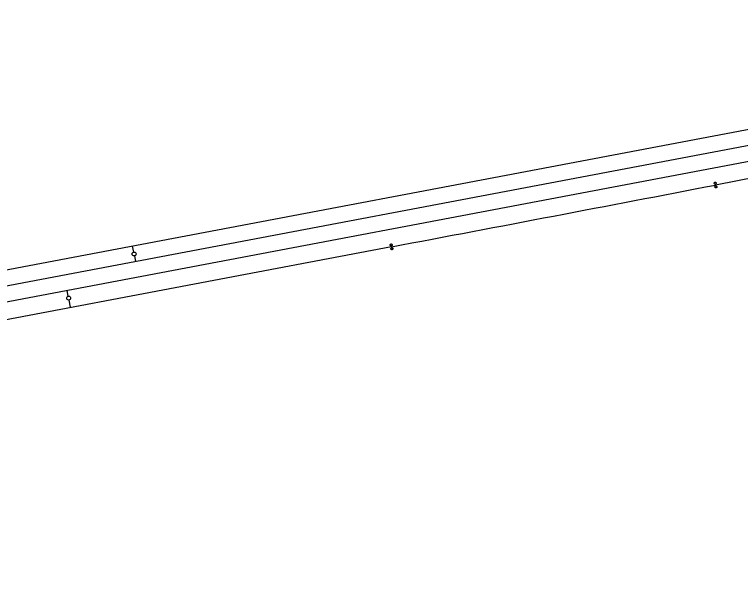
# Model space of a CAD drawing. Extents: x 6540402 to 6566579, y 5525343 to 5532423.
# Drawn here: x 6560585.9 to 6560772.9, y 5529196.3 to 5529347.1 of the extents above; entities that cross this region are included whole.
import ezdxf

# ---------------------------------------------------------------- set-up
doc = ezdxf.new("R2010")
doc.units = 0
for name, color, linetype in [('IR_ps_geometria', 7, 'Continuous'), ('TOR_PS_OPIS_T-ukresy', 7, 'Continuous'), ('TOR_PS_T-tory projektowane', 7, 'Continuous')]:
    doc.layers.add(name, color=color, linetype=linetype)

msp = doc.modelspace()

# ---------------------------------------------------------------- linework, layer by layer
at = {"layer": 'IR_ps_geometria'}
for points in [[(6560766.49, 5529303.13), (6560766.53, 5529302.88), (6560766.57, 5529302.89), (6560766.6, 5529302.89), (6560766.63, 5529302.88), (6560766.66, 5529302.87), (6560766.69, 5529302.86), (6560766.72, 5529302.84), (6560766.75, 5529302.82), (6560766.77, 5529302.8), (6560766.79, 5529302.77), (6560766.81, 5529302.75), (6560766.82, 5529302.71), (6560766.83, 5529302.68), (6560766.83, 5529302.65), (6560766.83, 5529302.62), (6560766.83, 5529302.59), (6560766.82, 5529302.55), (6560766.81, 5529302.52), (6560766.79, 5529302.5), (6560766.77, 5529302.47), (6560766.75, 5529302.45), (6560766.72, 5529302.43), (6560766.69, 5529302.41), (6560766.66, 5529302.4), (6560766.63, 5529302.39), (6560766.6, 5529302.39), (6560766.56, 5529302.39), (6560766.53, 5529302.39), (6560766.5, 5529302.4), (6560766.47, 5529302.41), (6560766.44, 5529302.43), (6560766.42, 5529302.45), (6560766.39, 5529302.47), (6560766.37, 5529302.5), (6560766.36, 5529302.53), (6560766.34, 5529302.56), (6560766.34, 5529302.59), (6560766.33, 5529302.62), (6560766.33, 5529302.65), (6560766.34, 5529302.69), (6560766.35, 5529302.72), (6560766.36, 5529302.75), (6560766.37, 5529302.78), (6560766.39, 5529302.8), (6560766.42, 5529302.83), (6560766.44, 5529302.84), (6560766.47, 5529302.86), (6560766.5, 5529302.87), (6560766.53, 5529302.88), (6560766.44, 5529303.37), (6560766.41, 5529303.37), (6560766.38, 5529303.37), (6560766.34, 5529303.37), (6560766.31, 5529303.38), (6560766.28, 5529303.39), (6560766.25, 5529303.41), (6560766.23, 5529303.43), (6560766.2, 5529303.45), (6560766.18, 5529303.48), (6560766.17, 5529303.51), (6560766.16, 5529303.54), (6560766.15, 5529303.57), (6560766.14, 5529303.6), (6560766.14, 5529303.64), (6560766.15, 5529303.67), (6560766.16, 5529303.7), (6560766.17, 5529303.73), (6560766.19, 5529303.76), (6560766.21, 5529303.78), (6560766.23, 5529303.81), (6560766.26, 5529303.83), (6560766.28, 5529303.84), (6560766.31, 5529303.86), (6560766.35, 5529303.86), (6560766.38, 5529303.87), (6560766.41, 5529303.87), (6560766.44, 5529303.86), (6560766.47, 5529303.85), (6560766.51, 5529303.84), (6560766.53, 5529303.83), (6560766.56, 5529303.8), (6560766.58, 5529303.78), (6560766.6, 5529303.76), (6560766.62, 5529303.73), (6560766.63, 5529303.7), (6560766.64, 5529303.67), (6560766.64, 5529303.63), (6560766.64, 5529303.6), (6560766.64, 5529303.57), (6560766.63, 5529303.54), (6560766.62, 5529303.51), (6560766.6, 5529303.48), (6560766.58, 5529303.45), (6560766.56, 5529303.43), (6560766.53, 5529303.41), (6560766.5, 5529303.39), (6560766.47, 5529303.38), (6560766.44, 5529303.37)], [(6560766.49, 5529303.13), (6560766.53, 5529302.88), (6560766.57, 5529302.89), (6560766.6, 5529302.89), (6560766.63, 5529302.88), (6560766.66, 5529302.87), (6560766.69, 5529302.86), (6560766.72, 5529302.84), (6560766.75, 5529302.82), (6560766.77, 5529302.8), (6560766.79, 5529302.77), (6560766.81, 5529302.75), (6560766.82, 5529302.71), (6560766.83, 5529302.68), (6560766.83, 5529302.65), (6560766.83, 5529302.62), (6560766.83, 5529302.59), (6560766.82, 5529302.55), (6560766.81, 5529302.52), (6560766.79, 5529302.5), (6560766.77, 5529302.47), (6560766.75, 5529302.45), (6560766.72, 5529302.43), (6560766.69, 5529302.41), (6560766.66, 5529302.4), (6560766.63, 5529302.39), (6560766.6, 5529302.39), (6560766.56, 5529302.39), (6560766.53, 5529302.39), (6560766.5, 5529302.4), (6560766.47, 5529302.41), (6560766.44, 5529302.43), (6560766.42, 5529302.45), (6560766.39, 5529302.47), (6560766.37, 5529302.5), (6560766.36, 5529302.53), (6560766.34, 5529302.56), (6560766.34, 5529302.59), (6560766.33, 5529302.62), (6560766.33, 5529302.65), (6560766.34, 5529302.69), (6560766.35, 5529302.72), (6560766.36, 5529302.75), (6560766.37, 5529302.78), (6560766.39, 5529302.8), (6560766.42, 5529302.83), (6560766.44, 5529302.84), (6560766.47, 5529302.86), (6560766.5, 5529302.87), (6560766.53, 5529302.88), (6560766.44, 5529303.37), (6560766.41, 5529303.37), (6560766.38, 5529303.37), (6560766.34, 5529303.37), (6560766.31, 5529303.38), (6560766.28, 5529303.39), (6560766.25, 5529303.41), (6560766.23, 5529303.43), (6560766.2, 5529303.45), (6560766.18, 5529303.48), (6560766.17, 5529303.51), (6560766.16, 5529303.54), (6560766.15, 5529303.57), (6560766.14, 5529303.6), (6560766.14, 5529303.64), (6560766.15, 5529303.67), (6560766.16, 5529303.7), (6560766.17, 5529303.73), (6560766.19, 5529303.76), (6560766.21, 5529303.78), (6560766.23, 5529303.81), (6560766.26, 5529303.83), (6560766.28, 5529303.84), (6560766.31, 5529303.86), (6560766.35, 5529303.86), (6560766.38, 5529303.87), (6560766.41, 5529303.87), (6560766.44, 5529303.86), (6560766.47, 5529303.85), (6560766.51, 5529303.84), (6560766.53, 5529303.83), (6560766.56, 5529303.8), (6560766.58, 5529303.78), (6560766.6, 5529303.76), (6560766.62, 5529303.73), (6560766.63, 5529303.7), (6560766.64, 5529303.67), (6560766.64, 5529303.63), (6560766.64, 5529303.6), (6560766.64, 5529303.57), (6560766.63, 5529303.54), (6560766.62, 5529303.51), (6560766.6, 5529303.48), (6560766.58, 5529303.45), (6560766.56, 5529303.43), (6560766.53, 5529303.41), (6560766.5, 5529303.39), (6560766.47, 5529303.38), (6560766.44, 5529303.37)], [(6560766.49, 5529303.13), (6560766.53, 5529302.88), (6560766.57, 5529302.89), (6560766.6, 5529302.89), (6560766.63, 5529302.88), (6560766.66, 5529302.87), (6560766.69, 5529302.86), (6560766.72, 5529302.84), (6560766.75, 5529302.82), (6560766.77, 5529302.8), (6560766.79, 5529302.77), (6560766.81, 5529302.75), (6560766.82, 5529302.71), (6560766.83, 5529302.68), (6560766.83, 5529302.65), (6560766.83, 5529302.62), (6560766.83, 5529302.59), (6560766.82, 5529302.55), (6560766.81, 5529302.52), (6560766.79, 5529302.5), (6560766.77, 5529302.47), (6560766.75, 5529302.45), (6560766.72, 5529302.43), (6560766.69, 5529302.41), (6560766.66, 5529302.4), (6560766.63, 5529302.39), (6560766.6, 5529302.39), (6560766.56, 5529302.39), (6560766.53, 5529302.39), (6560766.5, 5529302.4), (6560766.47, 5529302.41), (6560766.44, 5529302.43), (6560766.42, 5529302.45), (6560766.39, 5529302.47), (6560766.37, 5529302.5), (6560766.36, 5529302.53), (6560766.34, 5529302.56), (6560766.34, 5529302.59), (6560766.33, 5529302.62), (6560766.33, 5529302.65), (6560766.34, 5529302.69), (6560766.35, 5529302.72), (6560766.36, 5529302.75), (6560766.37, 5529302.78), (6560766.39, 5529302.8), (6560766.42, 5529302.83), (6560766.44, 5529302.84), (6560766.47, 5529302.86), (6560766.5, 5529302.87), (6560766.53, 5529302.88), (6560766.44, 5529303.37), (6560766.41, 5529303.37), (6560766.38, 5529303.37), (6560766.34, 5529303.37), (6560766.31, 5529303.38), (6560766.28, 5529303.39), (6560766.25, 5529303.41), (6560766.23, 5529303.43), (6560766.2, 5529303.45), (6560766.18, 5529303.48), (6560766.17, 5529303.51), (6560766.16, 5529303.54), (6560766.15, 5529303.57), (6560766.14, 5529303.6), (6560766.14, 5529303.64), (6560766.15, 5529303.67), (6560766.16, 5529303.7), (6560766.17, 5529303.73), (6560766.19, 5529303.76), (6560766.21, 5529303.78), (6560766.23, 5529303.81), (6560766.26, 5529303.83), (6560766.28, 5529303.84), (6560766.31, 5529303.86), (6560766.35, 5529303.86), (6560766.38, 5529303.87), (6560766.41, 5529303.87), (6560766.44, 5529303.86), (6560766.47, 5529303.85), (6560766.51, 5529303.84), (6560766.53, 5529303.83), (6560766.56, 5529303.8), (6560766.58, 5529303.78), (6560766.6, 5529303.76), (6560766.62, 5529303.73), (6560766.63, 5529303.7), (6560766.64, 5529303.67), (6560766.64, 5529303.63), (6560766.64, 5529303.6), (6560766.64, 5529303.57), (6560766.63, 5529303.54), (6560766.62, 5529303.51), (6560766.6, 5529303.48), (6560766.58, 5529303.45), (6560766.56, 5529303.43), (6560766.53, 5529303.41), (6560766.5, 5529303.39), (6560766.47, 5529303.38), (6560766.44, 5529303.37)], [(6560766.49, 5529303.13), (6560766.53, 5529302.88), (6560766.57, 5529302.89), (6560766.6, 5529302.89), (6560766.63, 5529302.88), (6560766.66, 5529302.87), (6560766.69, 5529302.86), (6560766.72, 5529302.84), (6560766.75, 5529302.82), (6560766.77, 5529302.8), (6560766.79, 5529302.77), (6560766.81, 5529302.75), (6560766.82, 5529302.71), (6560766.83, 5529302.68), (6560766.83, 5529302.65), (6560766.83, 5529302.62), (6560766.83, 5529302.59), (6560766.82, 5529302.55), (6560766.81, 5529302.52), (6560766.79, 5529302.5), (6560766.77, 5529302.47), (6560766.75, 5529302.45), (6560766.72, 5529302.43), (6560766.69, 5529302.41), (6560766.66, 5529302.4), (6560766.63, 5529302.39), (6560766.6, 5529302.39), (6560766.56, 5529302.39), (6560766.53, 5529302.39), (6560766.5, 5529302.4), (6560766.47, 5529302.41), (6560766.44, 5529302.43), (6560766.42, 5529302.45), (6560766.39, 5529302.47), (6560766.37, 5529302.5), (6560766.36, 5529302.53), (6560766.34, 5529302.56), (6560766.34, 5529302.59), (6560766.33, 5529302.62), (6560766.33, 5529302.65), (6560766.34, 5529302.69), (6560766.35, 5529302.72), (6560766.36, 5529302.75), (6560766.37, 5529302.78), (6560766.39, 5529302.8), (6560766.42, 5529302.83), (6560766.44, 5529302.84), (6560766.47, 5529302.86), (6560766.5, 5529302.87), (6560766.53, 5529302.88), (6560766.44, 5529303.37), (6560766.41, 5529303.37), (6560766.38, 5529303.37), (6560766.34, 5529303.37), (6560766.31, 5529303.38), (6560766.28, 5529303.39), (6560766.25, 5529303.41), (6560766.23, 5529303.43), (6560766.2, 5529303.45), (6560766.18, 5529303.48), (6560766.17, 5529303.51), (6560766.16, 5529303.54), (6560766.15, 5529303.57), (6560766.14, 5529303.6), (6560766.14, 5529303.64), (6560766.15, 5529303.67), (6560766.16, 5529303.7), (6560766.17, 5529303.73), (6560766.19, 5529303.76), (6560766.21, 5529303.78), (6560766.23, 5529303.81), (6560766.26, 5529303.83), (6560766.28, 5529303.84), (6560766.31, 5529303.86), (6560766.35, 5529303.86), (6560766.38, 5529303.87), (6560766.41, 5529303.87), (6560766.44, 5529303.86), (6560766.47, 5529303.85), (6560766.51, 5529303.84), (6560766.53, 5529303.83), (6560766.56, 5529303.8), (6560766.58, 5529303.78), (6560766.6, 5529303.76), (6560766.62, 5529303.73), (6560766.63, 5529303.7), (6560766.64, 5529303.67), (6560766.64, 5529303.63), (6560766.64, 5529303.6), (6560766.64, 5529303.57), (6560766.63, 5529303.54), (6560766.62, 5529303.51), (6560766.6, 5529303.48), (6560766.58, 5529303.45), (6560766.56, 5529303.43), (6560766.53, 5529303.41), (6560766.5, 5529303.39), (6560766.47, 5529303.38), (6560766.44, 5529303.37)], [(6560683, 5529287.19), (6560683.04, 5529286.94), (6560683.07, 5529286.95), (6560683.11, 5529286.95), (6560683.14, 5529286.94), (6560683.17, 5529286.93), (6560683.2, 5529286.92), (6560683.23, 5529286.9), (6560683.26, 5529286.88), (6560683.28, 5529286.86), (6560683.3, 5529286.84), (6560683.31, 5529286.81), (6560683.33, 5529286.78), (6560683.33, 5529286.74), (6560683.34, 5529286.71), (6560683.34, 5529286.68), (6560683.33, 5529286.65), (6560683.32, 5529286.62), (6560683.31, 5529286.59), (6560683.3, 5529286.56), (6560683.28, 5529286.53), (6560683.25, 5529286.51), (6560683.23, 5529286.49), (6560683.2, 5529286.47), (6560683.17, 5529286.46), (6560683.14, 5529286.45), (6560683.1, 5529286.45), (6560683.07, 5529286.45), (6560683.04, 5529286.45), (6560683.01, 5529286.46), (6560682.98, 5529286.47), (6560682.95, 5529286.49), (6560682.92, 5529286.51), (6560682.9, 5529286.54), (6560682.88, 5529286.56), (6560682.86, 5529286.59), (6560682.85, 5529286.62), (6560682.84, 5529286.65), (6560682.84, 5529286.68), (6560682.84, 5529286.72), (6560682.84, 5529286.75), (6560682.85, 5529286.78), (6560682.87, 5529286.81), (6560682.88, 5529286.84), (6560682.9, 5529286.86), (6560682.93, 5529286.89), (6560682.95, 5529286.91), (6560682.98, 5529286.92), (6560683.01, 5529286.94), (6560683.04, 5529286.94), (6560682.95, 5529287.44), (6560682.92, 5529287.43), (6560682.88, 5529287.43), (6560682.85, 5529287.44), (6560682.82, 5529287.44), (6560682.79, 5529287.46), (6560682.76, 5529287.47), (6560682.74, 5529287.49), (6560682.71, 5529287.52), (6560682.69, 5529287.54), (6560682.68, 5529287.57), (6560682.67, 5529287.6), (6560682.66, 5529287.63), (6560682.65, 5529287.67), (6560682.65, 5529287.7), (6560682.66, 5529287.73), (6560682.67, 5529287.76), (6560682.68, 5529287.79), (6560682.7, 5529287.82), (6560682.72, 5529287.85), (6560682.74, 5529287.87), (6560682.77, 5529287.89), (6560682.79, 5529287.91), (6560682.82, 5529287.92), (6560682.86, 5529287.93), (6560682.89, 5529287.93), (6560682.92, 5529287.93), (6560682.95, 5529287.93), (6560682.99, 5529287.92), (6560683.02, 5529287.9), (6560683.04, 5529287.89), (6560683.07, 5529287.87), (6560683.09, 5529287.84), (6560683.11, 5529287.82), (6560683.13, 5529287.79), (6560683.14, 5529287.76), (6560683.15, 5529287.73), (6560683.15, 5529287.69), (6560683.15, 5529287.66), (6560683.15, 5529287.63), (6560683.14, 5529287.6), (6560683.13, 5529287.57), (6560683.11, 5529287.54), (6560683.09, 5529287.51), (6560683.07, 5529287.49), (6560683.04, 5529287.47), (6560683.01, 5529287.46), (6560682.98, 5529287.44), (6560682.95, 5529287.44)], [(6560683, 5529287.19), (6560683.04, 5529286.94), (6560683.07, 5529286.95), (6560683.11, 5529286.95), (6560683.14, 5529286.94), (6560683.17, 5529286.93), (6560683.2, 5529286.92), (6560683.23, 5529286.9), (6560683.26, 5529286.88), (6560683.28, 5529286.86), (6560683.3, 5529286.84), (6560683.31, 5529286.81), (6560683.33, 5529286.78), (6560683.33, 5529286.74), (6560683.34, 5529286.71), (6560683.34, 5529286.68), (6560683.33, 5529286.65), (6560683.32, 5529286.62), (6560683.31, 5529286.59), (6560683.3, 5529286.56), (6560683.28, 5529286.53), (6560683.25, 5529286.51), (6560683.23, 5529286.49), (6560683.2, 5529286.47), (6560683.17, 5529286.46), (6560683.14, 5529286.45), (6560683.1, 5529286.45), (6560683.07, 5529286.45), (6560683.04, 5529286.45), (6560683.01, 5529286.46), (6560682.98, 5529286.47), (6560682.95, 5529286.49), (6560682.92, 5529286.51), (6560682.9, 5529286.54), (6560682.88, 5529286.56), (6560682.86, 5529286.59), (6560682.85, 5529286.62), (6560682.84, 5529286.65), (6560682.84, 5529286.68), (6560682.84, 5529286.72), (6560682.84, 5529286.75), (6560682.85, 5529286.78), (6560682.87, 5529286.81), (6560682.88, 5529286.84), (6560682.9, 5529286.86), (6560682.93, 5529286.89), (6560682.95, 5529286.91), (6560682.98, 5529286.92), (6560683.01, 5529286.94), (6560683.04, 5529286.94), (6560682.95, 5529287.44), (6560682.92, 5529287.43), (6560682.88, 5529287.43), (6560682.85, 5529287.44), (6560682.82, 5529287.44), (6560682.79, 5529287.46), (6560682.76, 5529287.47), (6560682.74, 5529287.49), (6560682.71, 5529287.52), (6560682.69, 5529287.54), (6560682.68, 5529287.57), (6560682.67, 5529287.6), (6560682.66, 5529287.63), (6560682.65, 5529287.67), (6560682.65, 5529287.7), (6560682.66, 5529287.73), (6560682.67, 5529287.76), (6560682.68, 5529287.79), (6560682.7, 5529287.82), (6560682.72, 5529287.85), (6560682.74, 5529287.87), (6560682.77, 5529287.89), (6560682.79, 5529287.91), (6560682.82, 5529287.92), (6560682.86, 5529287.93), (6560682.89, 5529287.93), (6560682.92, 5529287.93), (6560682.95, 5529287.93), (6560682.99, 5529287.92), (6560683.02, 5529287.9), (6560683.04, 5529287.89), (6560683.07, 5529287.87), (6560683.09, 5529287.84), (6560683.11, 5529287.82), (6560683.13, 5529287.79), (6560683.14, 5529287.76), (6560683.15, 5529287.73), (6560683.15, 5529287.69), (6560683.15, 5529287.66), (6560683.15, 5529287.63), (6560683.14, 5529287.6), (6560683.13, 5529287.57), (6560683.11, 5529287.54), (6560683.09, 5529287.51), (6560683.07, 5529287.49), (6560683.04, 5529287.47), (6560683.01, 5529287.46), (6560682.98, 5529287.44), (6560682.95, 5529287.44)], [(6560683, 5529287.19), (6560683.04, 5529286.94), (6560683.07, 5529286.95), (6560683.11, 5529286.95), (6560683.14, 5529286.94), (6560683.17, 5529286.93), (6560683.2, 5529286.92), (6560683.23, 5529286.9), (6560683.26, 5529286.88), (6560683.28, 5529286.86), (6560683.3, 5529286.84), (6560683.31, 5529286.81), (6560683.33, 5529286.78), (6560683.33, 5529286.74), (6560683.34, 5529286.71), (6560683.34, 5529286.68), (6560683.33, 5529286.65), (6560683.32, 5529286.62), (6560683.31, 5529286.59), (6560683.3, 5529286.56), (6560683.28, 5529286.53), (6560683.25, 5529286.51), (6560683.23, 5529286.49), (6560683.2, 5529286.47), (6560683.17, 5529286.46), (6560683.14, 5529286.45), (6560683.1, 5529286.45), (6560683.07, 5529286.45), (6560683.04, 5529286.45), (6560683.01, 5529286.46), (6560682.98, 5529286.47), (6560682.95, 5529286.49), (6560682.92, 5529286.51), (6560682.9, 5529286.54), (6560682.88, 5529286.56), (6560682.86, 5529286.59), (6560682.85, 5529286.62), (6560682.84, 5529286.65), (6560682.84, 5529286.68), (6560682.84, 5529286.72), (6560682.84, 5529286.75), (6560682.85, 5529286.78), (6560682.87, 5529286.81), (6560682.88, 5529286.84), (6560682.9, 5529286.86), (6560682.93, 5529286.89), (6560682.95, 5529286.91), (6560682.98, 5529286.92), (6560683.01, 5529286.94), (6560683.04, 5529286.94), (6560682.95, 5529287.44), (6560682.92, 5529287.43), (6560682.88, 5529287.43), (6560682.85, 5529287.44), (6560682.82, 5529287.44), (6560682.79, 5529287.46), (6560682.76, 5529287.47), (6560682.74, 5529287.49), (6560682.71, 5529287.52), (6560682.69, 5529287.54), (6560682.68, 5529287.57), (6560682.67, 5529287.6), (6560682.66, 5529287.63), (6560682.65, 5529287.67), (6560682.65, 5529287.7), (6560682.66, 5529287.73), (6560682.67, 5529287.76), (6560682.68, 5529287.79), (6560682.7, 5529287.82), (6560682.72, 5529287.85), (6560682.74, 5529287.87), (6560682.77, 5529287.89), (6560682.79, 5529287.91), (6560682.82, 5529287.92), (6560682.86, 5529287.93), (6560682.89, 5529287.93), (6560682.92, 5529287.93), (6560682.95, 5529287.93), (6560682.99, 5529287.92), (6560683.02, 5529287.9), (6560683.04, 5529287.89), (6560683.07, 5529287.87), (6560683.09, 5529287.84), (6560683.11, 5529287.82), (6560683.13, 5529287.79), (6560683.14, 5529287.76), (6560683.15, 5529287.73), (6560683.15, 5529287.69), (6560683.15, 5529287.66), (6560683.15, 5529287.63), (6560683.14, 5529287.6), (6560683.13, 5529287.57), (6560683.11, 5529287.54), (6560683.09, 5529287.51), (6560683.07, 5529287.49), (6560683.04, 5529287.47), (6560683.01, 5529287.46), (6560682.98, 5529287.44), (6560682.95, 5529287.44)], [(6560683, 5529287.19), (6560683.04, 5529286.94), (6560683.07, 5529286.95), (6560683.11, 5529286.95), (6560683.14, 5529286.94), (6560683.17, 5529286.93), (6560683.2, 5529286.92), (6560683.23, 5529286.9), (6560683.26, 5529286.88), (6560683.28, 5529286.86), (6560683.3, 5529286.84), (6560683.31, 5529286.81), (6560683.33, 5529286.78), (6560683.33, 5529286.74), (6560683.34, 5529286.71), (6560683.34, 5529286.68), (6560683.33, 5529286.65), (6560683.32, 5529286.62), (6560683.31, 5529286.59), (6560683.3, 5529286.56), (6560683.28, 5529286.53), (6560683.25, 5529286.51), (6560683.23, 5529286.49), (6560683.2, 5529286.47), (6560683.17, 5529286.46), (6560683.14, 5529286.45), (6560683.1, 5529286.45), (6560683.07, 5529286.45), (6560683.04, 5529286.45), (6560683.01, 5529286.46), (6560682.98, 5529286.47), (6560682.95, 5529286.49), (6560682.92, 5529286.51), (6560682.9, 5529286.54), (6560682.88, 5529286.56), (6560682.86, 5529286.59), (6560682.85, 5529286.62), (6560682.84, 5529286.65), (6560682.84, 5529286.68), (6560682.84, 5529286.72), (6560682.84, 5529286.75), (6560682.85, 5529286.78), (6560682.87, 5529286.81), (6560682.88, 5529286.84), (6560682.9, 5529286.86), (6560682.93, 5529286.89), (6560682.95, 5529286.91), (6560682.98, 5529286.92), (6560683.01, 5529286.94), (6560683.04, 5529286.94), (6560682.95, 5529287.44), (6560682.92, 5529287.43), (6560682.88, 5529287.43), (6560682.85, 5529287.44), (6560682.82, 5529287.44), (6560682.79, 5529287.46), (6560682.76, 5529287.47), (6560682.74, 5529287.49), (6560682.71, 5529287.52), (6560682.69, 5529287.54), (6560682.68, 5529287.57), (6560682.67, 5529287.6), (6560682.66, 5529287.63), (6560682.65, 5529287.67), (6560682.65, 5529287.7), (6560682.66, 5529287.73), (6560682.67, 5529287.76), (6560682.68, 5529287.79), (6560682.7, 5529287.82), (6560682.72, 5529287.85), (6560682.74, 5529287.87), (6560682.77, 5529287.89), (6560682.79, 5529287.91), (6560682.82, 5529287.92), (6560682.86, 5529287.93), (6560682.89, 5529287.93), (6560682.92, 5529287.93), (6560682.95, 5529287.93), (6560682.99, 5529287.92), (6560683.02, 5529287.9), (6560683.04, 5529287.89), (6560683.07, 5529287.87), (6560683.09, 5529287.84), (6560683.11, 5529287.82), (6560683.13, 5529287.79), (6560683.14, 5529287.76), (6560683.15, 5529287.73), (6560683.15, 5529287.69), (6560683.15, 5529287.66), (6560683.15, 5529287.63), (6560683.14, 5529287.6), (6560683.13, 5529287.57), (6560683.11, 5529287.54), (6560683.09, 5529287.51), (6560683.07, 5529287.49), (6560683.04, 5529287.47), (6560683.01, 5529287.46), (6560682.98, 5529287.44), (6560682.95, 5529287.44)]]:
    msp.add_lwpolyline(points, close=True, dxfattribs=at)
at = {"layer": 'TOR_PS_OPIS_T-ukresy'}
for p, q in [((6560616.57, 5529285.84), (6560616.26, 5529287.36)), ((6560616.76, 5529284.86), (6560617.04, 5529283.39)), ((6560599.72, 5529274.46), (6560599.44, 5529275.93)), ((6560599.89, 5529273.47), (6560600.19, 5529271.6))]:
    msp.add_line(p, q, dxfattribs=at)
for centre in [(6560616.67, 5529285.35), (6560599.82, 5529273.97)]:
    msp.add_circle(centre, 0.5, dxfattribs=at)
at = {"layer": 'TOR_PS_T-tory projektowane'}
for p, q in [((6565849.6, 5530271.11), (6560351.86, 5529229)), ((6563822.31, 5529890.96), (6560454.46, 5529252.57)), ((6562347.76, 5529615.57), (6560501.45, 5529265.6)), ((6560854.33, 5529320.01), (6560766.49, 5529303.13)), ((6560683, 5529287.19), (6560203.31, 5529196.26)), ((6560683, 5529287.19), (6560223.27, 5529200.05))]:
    msp.add_line(p, q, dxfattribs=at)
msp.add_arc((6554546.5, 5561660.73), 32950, 280.733239, 280.881042, dxfattribs=at)

doc.saveas('drawing.dxf')
